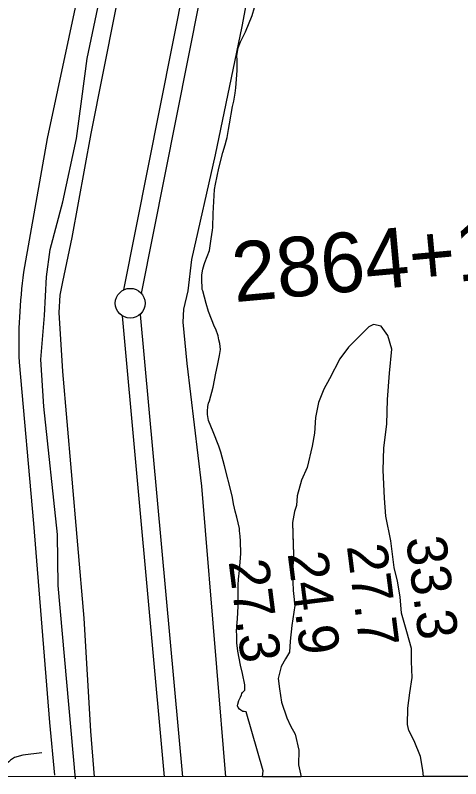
# Model space of a CAD drawing. Extents: x 3271442 to 3309282, y 752266 to 777610.
# Drawn here: x 3283621 to 3284369, y 757641 to 758921 of the extents above; entities that cross this region are included whole.
import ezdxf

# ---------------------------------------------------------------- set-up
doc = ezdxf.new("R2010")
doc.units = 0
for name, color, linetype in [('V-GRID-FRAM', 7, 'Continuous'), ('V-LEVE-TOET', 7, 'Continuous'), ('V-RIVR-RANG', 7, 'Continuous'), ('V-ROAD-CNTR', 7, 'Continuous'), ('V-SITE-VEGE', 7, 'Continuous'), ('V-SURV-IDEN', 7, 'Continuous'), ('V-SURV-LINE', 7, 'Continuous'), ('V-TOPO-SHOR', 7, 'Continuous')]:
    doc.layers.add(name, color=color, linetype=linetype)

msp = doc.modelspace()

# ---------------------------------------------------------------- linework, layer by layer
at = {"layer": 'V-GRID-FRAM'}
msp.add_lwpolyline([(3275591.3, 775827.4), (3307043.5, 775836.6), (3307056.7, 757650.8), (3275588.7, 757641.7), (3275591.3, 775827.4)], dxfattribs=at)
at = {"layer": 'V-LEVE-TOET'}
for points in [[(3284382.2, 761838.2), (3284344.5, 761627.4), (3284315.7, 761468.6), (3284259.5, 761217.6), (3284245.5, 761153.1), (3284211.7, 761000.5), (3284141.1, 760659.9), (3284068.8, 760300.7), (3283992.3, 759925.7), (3283917, 759573.3), (3283873.8, 759359.2), (3283829.2, 759128.8), (3283789.2, 758928.4), (3283748.2, 758723.2), (3283716.1, 758548.7), (3283700.8, 758474.2), (3283696.3, 758451.7), (3283694.3, 758422.9), (3283700.6, 758324), (3283715.2, 758155.8), (3283736.7, 757909.8), (3283747.6, 757720.6), (3283753.7, 757644)], [(3283974.8, 757644.1), (3283959.8, 757827.3), (3283934.6, 758131.3), (3283909.7, 758337.4), (3283903.2, 758406.3), (3283904.4, 758428.5), (3283911.5, 758459.3), (3283917.8, 758511.7), (3283957.3, 758687.2), (3284002, 758902.8), (3284068.3, 759252.9), (3284104.5, 759438), (3284120.1, 759514.3), (3284179.5, 759803.5), (3284227.8, 760062.5), (3284292, 760379.3), (3284364.4, 760732.6), (3284401.6, 760905.6)]]:
    msp.add_lwpolyline(points, dxfattribs=at)
at = {"layer": 'V-ROAD-CNTR'}
for points in [[(3284392.4, 762318.9), (3284315.3, 761934.3), (3284255.9, 761629.7), (3284216.4, 761423.6), (3284162.8, 761165.1), (3284106.1, 760889.3), (3284031, 760479.6), (3283981.6, 760250.5), (3283931.6, 759996.1), (3283883.2, 759747.5), (3283840.4, 759524.6), (3283778.2, 759237.6), (3283728.5, 758966.2), (3283675.1, 758714.9), (3283635.4, 758490.5)], [(3283627.9, 758339.6), (3283651.9, 758068.7), (3283678.7, 757734.8), (3283687.1, 757646.8)]]:
    msp.add_lwpolyline(points, dxfattribs=at)
msp.add_arc((3284491.8, 758371.9), 864.5, 172.1146, 182.1414, dxfattribs=at)
at = {"layer": 'V-SITE-VEGE'}
for p, q in [((3284018.6, 758921.2), (3284022.7, 758934.2)), ((3284007.7, 758893.8), (3284018.6, 758921.2)), ((3283999.1, 758876.8), (3284007.7, 758893.8)), ((3283995.4, 758867), (3283999.1, 758876.8)), ((3283994.7, 758863.8), (3283995.4, 758867)), ((3283993.4, 758853.4), (3283994.7, 758863.8)), ((3283993.8, 758846.3), (3283993.4, 758853.4)), ((3283993.5, 758828.8), (3283993.8, 758846.3)), ((3283992.7, 758814), (3283993.5, 758828.8)), ((3283991.5, 758799.7), (3283992.7, 758814)), ((3283987.9, 758777.3), (3283990.2, 758790.9)), ((3283990.2, 758790.9), (3283991.5, 758799.7)), ((3283986, 758768.1), (3283987.9, 758777.3)), ((3283981, 758739.1), (3283986, 758768.1)), ((3283979.4, 758729.9), (3283981, 758739.1)), ((3283976.7, 758716.3), (3283979.4, 758729.9)), ((3283973.3, 758703.9), (3283975.8, 758712.2)), ((3283975.8, 758712.2), (3283976.7, 758716.3)), ((3283969.8, 758691.2), (3283973.3, 758703.9)), ((3283963.1, 758664.9), (3283969.8, 758691.2)), ((3283957.3, 758638.3), (3283963.1, 758664.9)), ((3283955.6, 758628.9), (3283957.3, 758638.3)), ((3283954.4, 758608.7), (3283955.6, 758628.9)), ((3283953.7, 758588.6), (3283954.4, 758608.7)), ((3283952.7, 758565.4), (3283953.7, 758588.6)), ((3283950.3, 758546.5), (3283952.1, 758560.7)), ((3283952.1, 758560.7), (3283952.7, 758565.4)), ((3283947, 758527), (3283950.3, 758546.5)), ((3283939.6, 758506.6), (3283947, 758527)), ((3283938.6, 758503.1), (3283939.6, 758506.6)), ((3283934.5, 758485.9), (3283936.1, 758495.7)), ((3283936.1, 758495.7), (3283938.6, 758503.1)), ((3283934.3, 758479.7), (3283934.5, 758485.9)), ((3283935.2, 758461.3), (3283934.3, 758479.7)), ((3283936.1, 758458.9), (3283935.2, 758461.3)), ((3283941.6, 758437.7), (3283936.1, 758458.9)), ((3283945.5, 758424.6), (3283941.6, 758437.7)), ((3283955.8, 758398.9), (3283945.5, 758424.6)), ((3284222.6, 758402.9), (3284214.5, 758398.6)), ((3284235.3, 758399.7), (3284222.6, 758402.9)), ((3283957.8, 758395), (3283955.8, 758398.9)), ((3283961.7, 758383.7), (3283957.8, 758395)), ((3284214.5, 758398.6), (3284201.2, 758385.4)), ((3284246.3, 758384.4), (3284235.3, 758399.7)), ((3283963.1, 758377.1), (3283961.7, 758383.7)), ((3284201.2, 758385.4), (3284184, 758368.2)), ((3284253, 758361.4), (3284246.3, 758384.4)), ((3283964.8, 758370.6), (3283963.1, 758377.1)), ((3283965.5, 758360.8), (3283964.8, 758370.6)), ((3284180.7, 758364.4), (3284165.8, 758345.1)), ((3284184, 758368.2), (3284180.7, 758364.4)), ((3283964.1, 758350.4), (3283965.5, 758360.8)), ((3284249.1, 758321.1), (3284253, 758361.4)), ((3283960.6, 758333.6), (3283964.1, 758350.4)), ((3284165.8, 758345.1), (3284148.6, 758311.3)), ((3283957.7, 758321.1), (3283960.6, 758333.6)), ((3283953.7, 758297.5), (3283957.7, 758321.1)), ((3284245.6, 758276.7), (3284249.1, 758321.1)), ((3284148.6, 758311.3), (3284139.1, 758294.2)), ((3283947.1, 758274.7), (3283953.7, 758297.5)), ((3284139.1, 758294.2), (3284130.1, 758271.9)), ((3284244.9, 758235.7), (3284245.6, 758276.7)), ((3283943.8, 758257), (3283944.2, 758265)), ((3283944.2, 758265), (3283945.8, 758270.9)), ((3283945.8, 758270.9), (3283947.1, 758274.7)), ((3284130.1, 758271.9), (3284125.2, 758246.4)), ((3283944, 758251.4), (3283943.8, 758257)), ((3283945.6, 758241.8), (3283944, 758251.4)), ((3283953.3, 758222.4), (3283945.6, 758241.8)), ((3284125.2, 758246.4), (3284123.3, 758220.6)), ((3284239.5, 758195.5), (3284244.9, 758235.7)), ((3283963, 758198.8), (3283953.3, 758222.4)), ((3284123.3, 758220.6), (3284119.6, 758198.7)), ((3283966.4, 758188.4), (3283963, 758198.8)), ((3284119.6, 758198.7), (3284111, 758163)), ((3283972.5, 758165.7), (3283966.4, 758188.4)), ((3284238.8, 758158.1), (3284239.5, 758195.5)), ((3283984.1, 758119.8), (3283972.5, 758165.7)), ((3284111, 758163), (3284101.4, 758141.5)), ((3284240.7, 758111.2), (3284238.8, 758158.1)), ((3284101.4, 758141.5), (3284094.4, 758115.2)), ((3283985.8, 758112.4), (3283984.1, 758119.8)), ((3283987.7, 758101.6), (3283985.8, 758112.4)), ((3284094.4, 758115.2), (3284093.3, 758099.2)), ((3284243.1, 758081.2), (3284240.7, 758111.2)), ((3283989.3, 758094.5), (3283987.7, 758101.6)), ((3284093.3, 758099.2), (3284090.1, 758089.2)), ((3283990.6, 758089.7), (3283989.3, 758094.5)), ((3283993.2, 758079.3), (3283990.6, 758089.7)), ((3284090.1, 758089.2), (3284086.5, 758070.3)), ((3283997.4, 758060.5), (3283993.2, 758079.3)), ((3284086.5, 758070.3), (3284088, 758016.5)), ((3284251.3, 758039.8), (3284243.1, 758081.2)), ((3283997.6, 758056.7), (3283997.4, 758060.5)), ((3283998.9, 758047.8), (3283997.6, 758056.7)), ((3283999.1, 758039.1), (3283998.9, 758047.8)), ((3283999.9, 758018.4), (3283999.1, 758039.1)), ((3284257, 757994.9), (3284251.3, 758039.8)), ((3283997.6, 757989.9), (3283999.9, 758018.4)), ((3284088, 758016.5), (3284086.5, 757985.4)), ((3284262.9, 757971.9), (3284257, 757994.9)), ((3283995.9, 757975.4), (3283997.6, 757989.9)), ((3284086.5, 757985.4), (3284087.5, 757956.6)), ((3283995.4, 757965.3), (3283995.9, 757975.4)), ((3284266.9, 757946.1), (3284262.9, 757971.9)), ((3283995.2, 757954.6), (3283995.4, 757965.3)), ((3283995.2, 757939.5), (3283995.2, 757954.6)), ((3284087.5, 757956.6), (3284090.6, 757931.3)), ((3284269.6, 757918.7), (3284266.9, 757946.1)), ((3283994.1, 757909), (3283995.1, 757930)), ((3283995.1, 757930), (3283995.2, 757939.5)), ((3284090.6, 757931.3), (3284085.6, 757897.9)), ((3284278.3, 757887.1), (3284269.6, 757918.7)), ((3283993.3, 757896.5), (3283994.1, 757909)), ((3283992.8, 757887), (3283993.3, 757896.5)), ((3284085.6, 757897.9), (3284082.5, 757871.5)), ((3283993.1, 757882.6), (3283992.8, 757887)), ((3283993.4, 757868.9), (3283993.1, 757882.6)), ((3284286.4, 757859.1), (3284278.3, 757887.1)), ((3283994.7, 757854.4), (3283993.4, 757868.9)), ((3284082.5, 757871.5), (3284081.3, 757852.9)), ((3283999, 757831.2), (3283994.7, 757854.4)), ((3284081.3, 757852.9), (3284074.6, 757842)), ((3284286, 757837.4), (3284286.4, 757859.1)), ((3284074.6, 757842), (3284067.5, 757828.8)), ((3284002.6, 757817.1), (3283999, 757831.2)), ((3284067.5, 757828.8), (3284062.4, 757809)), ((3284287.3, 757810.4), (3284286, 757837.4)), ((3284006.4, 757798.1), (3284002.6, 757817.1)), ((3284062.4, 757809), (3284064.8, 757791.4)), ((3284283.6, 757784.6), (3284287.3, 757810.4)), ((3284002.6, 757785.4), (3284006.3, 757789.5)), ((3284006.3, 757789.5), (3284006.6, 757793.3)), ((3284006.6, 757793.3), (3284006.4, 757798.1)), ((3284064.8, 757791.4), (3284068.2, 757769.4)), ((3283996.5, 757771.9), (3283999.2, 757777.4)), ((3283999.2, 757777.4), (3284000.8, 757781.6)), ((3284000.8, 757781.6), (3284001.4, 757783.6)), ((3284001.4, 757783.6), (3284002.6, 757785.4)), ((3284280.2, 757758.9), (3284283.6, 757784.6)), ((3283994.5, 757763), (3283994.6, 757766)), ((3283995.4, 757760.3), (3283994.5, 757763)), ((3283994.6, 757766), (3283996.5, 757771.9)), ((3284068.2, 757769.4), (3284077, 757742.9)), ((3283997.4, 757757.3), (3283995.4, 757760.3)), ((3284000.1, 757755.5), (3283997.4, 757757.3)), ((3284003.3, 757753.6), (3284000.1, 757755.5)), ((3284005.4, 757753.3), (3284003.3, 757753.6)), ((3284008.9, 757752.9), (3284005.4, 757753.3)), ((3284037.1, 757654.1), (3284008.9, 757752.9)), ((3284279.4, 757731.9), (3284280.2, 757758.9)), ((3284077, 757742.9), (3284083.3, 757729.4)), ((3284083.3, 757729.4), (3284091, 757715.3)), ((3284281.6, 757721.5), (3284279.4, 757731.9)), ((3284091, 757715.3), (3284097.4, 757688.5)), ((3284290.5, 757704.1), (3284281.6, 757721.5)), ((3284301.4, 757678.1), (3284290.5, 757704.1)), ((3284097.4, 757688.5), (3284096.4, 757663.9)), ((3284305.4, 757654.9), (3284301.4, 757678.1)), ((3284096.4, 757663.9), (3284101.1, 757644.1)), ((3284036.4, 757644.1), (3284037.1, 757654.1)), ((3284306.4, 757644.2), (3284305.4, 757654.9)), ((3284101.1, 757644.1), (3284036.4, 757644.1)), ((3284694.1, 757644.3), (3284306.4, 757644.2))]:
    msp.add_line(p, q, dxfattribs=at)
at = {"layer": 'V-SURV-LINE'}
for points in [[(3283803.5, 758460.8), (3284273.7, 760825.4)], [(3284303.1, 760819.6), (3283832.9, 758454.9)], [(3283871.8, 757644.1), (3283801.2, 758417)], [(3283831.1, 758419.7), (3283902, 757644.1)]]:
    msp.add_lwpolyline(points, dxfattribs=at)
msp.add_circle((3283814.3, 758438.3), 25, dxfattribs=at)
at = {"layer": 'V-TOPO-SHOR'}
for points in [[(3283722.3, 757640.7), (3283693.2, 757964.8), (3283692.5, 758050.6), (3283669.3, 758265.3), (3283664.5, 758344.2), (3283670.6, 758417.5), (3283673.9, 758482.6), (3283679.8, 758528.2), (3283701.2, 758608.3), (3283724.2, 758714.7), (3283733.1, 758781), (3283742, 758848.8), (3283816.9, 759205.2)], [(3284306.4, 757644.2), (3284305.4, 757654.9), (3284301.3, 757678.1), (3284290.5, 757704.1), (3284281.6, 757721.5), (3284279.4, 757731.9), (3284280.2, 757758.9), (3284283.6, 757784.6), (3284287.3, 757810.4), (3284286, 757837.4), (3284286.4, 757859.1), (3284278.3, 757887.1), (3284269.6, 757918.7), (3284266.9, 757946.1), (3284262.9, 757971.9), (3284257, 757994.9), (3284251.3, 758039.8), (3284243.1, 758081.2), (3284240.7, 758111.2), (3284238.8, 758158.1), (3284239.5, 758195.5), (3284244.9, 758235.7), (3284245.6, 758276.7), (3284249.1, 758321.1), (3284253, 758361.4), (3284246.3, 758384.4), (3284235.3, 758399.7), (3284222.6, 758402.9), (3284214.5, 758398.6), (3284201.2, 758385.4), (3284184, 758368.2), (3284180.7, 758364.4), (3284165.8, 758345.1), (3284148.6, 758311.3), (3284139.1, 758294.2), (3284130.1, 758271.9), (3284125.2, 758246.4), (3284123.3, 758220.6), (3284119.6, 758198.7), (3284111, 758163), (3284101.4, 758141.5)], [(3284101.4, 758141.5), (3284094.4, 758115.2), (3284093.3, 758099.2), (3284090.1, 758089.2), (3284086.5, 758070.3), (3284087.1, 758050.4), (3284088, 758016.5), (3284086.5, 757985.4), (3284087.5, 757956.6), (3284090.6, 757931.3), (3284085.6, 757897.9), (3284082.5, 757871.5), (3284081.3, 757852.9), (3284074.6, 757842), (3284067.5, 757828.8), (3284062.4, 757809), (3284064.8, 757791.4), (3284068.2, 757769.4), (3284077, 757742.9), (3284083.3, 757729.4), (3284091, 757715.3), (3284097.4, 757688.5), (3284096.4, 757663.9), (3284101.1, 757644.1)], [(3283665.9, 757684.1), (3283634.1, 757680.2), (3283620.2, 757676.1), (3283613.2, 757672), (3283610.5, 757669.3), (3283604.9, 757665.2), (3283595.2, 757659.7)]]:
    msp.add_lwpolyline(points, dxfattribs=at)

# ---------------------------------------------------------------- texts
at = {"layer": 'V-RIVR-RANG'}
for s, p in [('33.3', (3284276.7, 758044)), ('27.7', (3284177.5, 758031.1)), ('24.9', (3284078.3, 758018.4)), ('27.3', (3283979.2, 758005.3))]:
    msp.add_text(s, height=67, rotation=277.2683, dxfattribs=at).set_placement(p)
at = {"layer": 'V-SURV-IDEN'}
msp.add_text('2864+12.9', height=100, rotation=5.2172, dxfattribs=at).set_placement((3283989.5, 758440))

doc.saveas('drawing.dxf')
